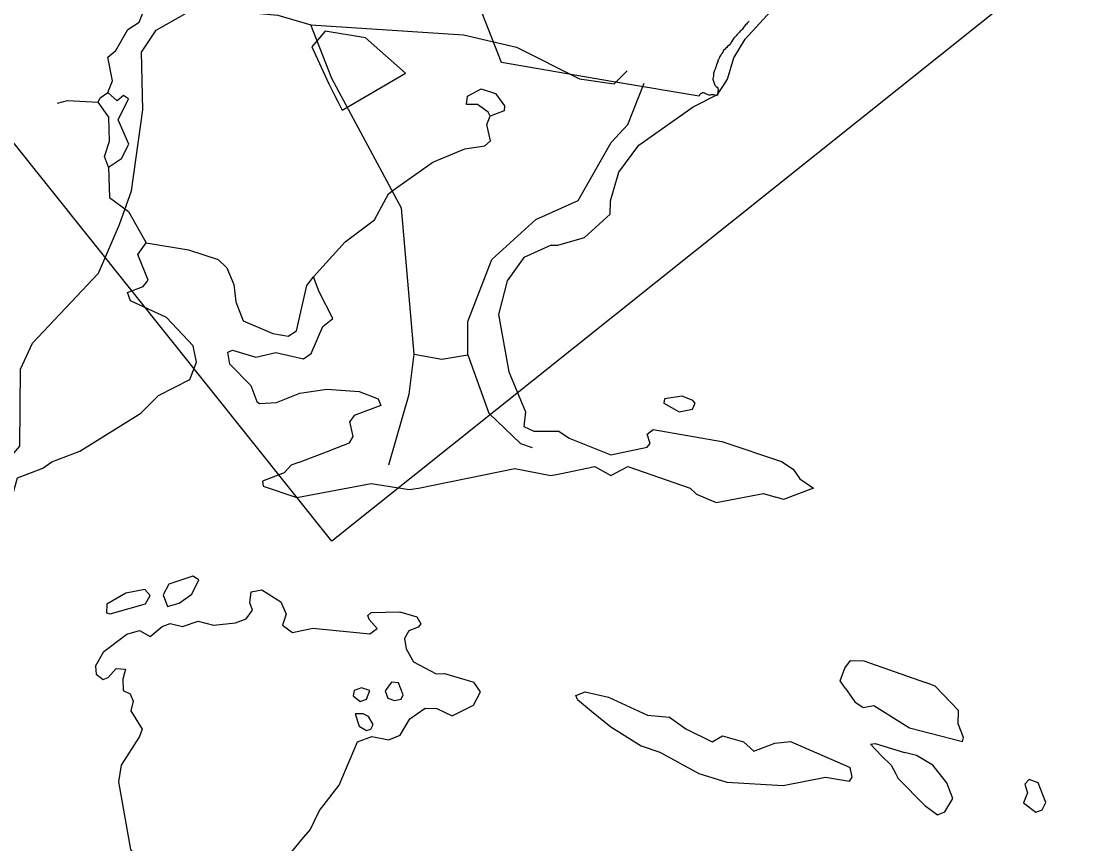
# Model space of a CAD drawing. Extents: x 362852 to 366875, y 5563573 to 5566479.
# Drawn here: x 366131.8 to 366226.5, y 5565810.6 to 5565883.4 of the extents above; entities that cross this region are included whole.
import ezdxf

# ---------------------------------------------------------------- set-up
doc = ezdxf.new("R2010")
doc.units = 0
doc.layers.add('Niveau 63', color=7, linetype='Continuous')

msp = doc.modelspace()

# ---------------------------------------------------------------- linework, layer by layer
at = {"layer": 'Niveau 63'}
for p, q in [((366140.549, 5565865.429), (366141.61, 5565868.409)), ((366158.866, 5565845.311), (366159.848, 5565845.686)), ((366156.387, 5565844.363), (366158.866, 5565845.311)), ((366181.098, 5565823.361), (366182.348, 5565822.338)), ((366182.348, 5565822.338), (366184.054, 5565820.958))]:
    msp.add_line(p, q, dxfattribs=at)
for points in [[(366281.032, 5565934.551), (366159.335, 5565837.378), (366109.307, 5565900.032)], [(366139.499, 5565877.144), (366139.913, 5565878.163), (366139.492, 5565880.251), (366140.223, 5565880.853), (366141.282, 5565882.709), (366142.272, 5565883.353), (366142.57, 5565884.112), (366142.53, 5565884.633), (366140.216, 5565885.783), (366139.988, 5565886.66), (366141.007, 5565889.037), (366142.378, 5565889.937), (366143.968, 5565892.366), (366144.243, 5565894.456), (366146.289, 5565895.832), (366146.741, 5565896.752), (366147.6, 5565899.974), (366148.272, 5565909.561), (366148.826, 5565911.762), (366150.54, 5565914.986), (366151.624, 5565915.941), (366152.953, 5565917.79)], [(366174.041, 5565880.627), (366169.61, 5565891.951)], [(366193.986, 5565877.673), (366194.385, 5565878.311), (366194.954, 5565880.192), (366195.972, 5565881.868), (366198.846, 5565885.005), (366202.159, 5565887.558), (366205.823, 5565890.03)], [(366141.61, 5565868.409), (366142.608, 5565875.602), (366142.481, 5565880.699), (366143.775, 5565882.642), (366146.636, 5565884.275), (366149.466, 5565884.446), (366154.574, 5565883.989), (366157.481, 5565883.117)], [(366196.325, 5565883.456), (366196.261, 5565883.388), (366196.152, 5565883.275), (366196.08, 5565883.195), (366196.003, 5565883.112), (366195.935, 5565883.05)], [(366157.481, 5565883.117), (366171.009, 5565882.232), (366175.716, 5565881.142), (366181.292, 5565878.339), (366184.353, 5565877.906), (366185.524, 5565879.049)], [(366166.651, 5565853.969), (366165.515, 5565866.887), (366159.352, 5565878.363), (366157.481, 5565883.117)], [(366158.753, 5565882.577), (366157.563, 5565881.184)], [(366162.327, 5565881.985), (366158.753, 5565882.577)], [(366195.935, 5565883.05), (366195.886, 5565882.99), (366195.763, 5565882.809), (366195.692, 5565882.712), (366195.619, 5565882.632), (366195.535, 5565882.557), (366195.452, 5565882.474), (366195.262, 5565882.272), (366195.165, 5565882.165), (366195.085, 5565882.069), (366195.038, 5565882.015), (366194.972, 5565881.934), (366194.903, 5565881.858), (366194.84, 5565881.781), (366194.745, 5565881.616), (366194.694, 5565881.534), (366194.654, 5565881.462), (366194.582, 5565881.364), (366194.386, 5565881.202), (366194.332, 5565881.131), (366194.262, 5565881.054), (366194.193, 5565880.971), (366194.114, 5565880.906), (366194.046, 5565880.869), (366194.023, 5565880.791), (366193.99, 5565880.712), (366193.923, 5565880.617), (366193.88, 5565880.548), (366193.83, 5565880.481), (366193.791, 5565880.409), (366193.734, 5565880.323), (366193.69, 5565880.234), (366193.654, 5565880.165), (366193.607, 5565880.061), (366193.557, 5565879.954), (366193.529, 5565879.859), (366193.491, 5565879.761), (366193.459, 5565879.67), (366193.427, 5565879.589), (366193.406, 5565879.494), (366193.373, 5565879.381), (366193.341, 5565879.283), (366193.303, 5565879.185), (366193.254, 5565879.092), (366193.217, 5565879.009), (366193.215, 5565879.003), (366193.172, 5565878.814), (366193.161, 5565878.739), (366193.155, 5565878.649), (366193.157, 5565878.558), (366193.138, 5565878.477), (366193.107, 5565878.386)], [(366165.87, 5565878.841), (366162.327, 5565881.985)], [(366157.563, 5565881.184), (366159.07, 5565877.893)], [(366174.366, 5565879.795), (366174.041, 5565880.627)], [(366184.29, 5565878.063), (366174.366, 5565879.795)], [(366160.258, 5565875.566), (366165.87, 5565878.841)], [(366159.07, 5565877.893), (366159.587, 5565876.881)], [(366171.392, 5565853.908), (366171.388, 5565856.859), (366173.526, 5565862.338), (366177.43, 5565865.869), (366181.176, 5565867.572), (366184.088, 5565872.71), (366185.575, 5565874.294), (366187.012, 5565877.957)], [(366191.899, 5565876.805), (366184.29, 5565878.063)], [(366193.107, 5565878.386), (366193.091, 5565878.3), (366193.128, 5565878.232), (366193.169, 5565878.141), (366193.196, 5565878.051), (366193.228, 5565877.972), (366193.241, 5565877.884), (366193.271, 5565877.79), (366193.332, 5565877.716), (366193.41, 5565877.661), (366193.483, 5565877.595), (366193.529, 5565877.522), (366193.559, 5565877.422), (366193.562, 5565877.345), (366193.553, 5565877.252), (366193.547, 5565877.162), (366193.549, 5565877.078), (366193.533, 5565876.986), (366193.504, 5565876.909), (366193.437, 5565876.854), (366193.355, 5565876.865), (366193.268, 5565876.899), (366193.188, 5565876.926), (366193.106, 5565876.937), (366193.023, 5565876.934), (366192.938, 5565876.917), (366192.85, 5565876.91), (366192.782, 5565876.907), (366192.687, 5565876.934), (366192.615, 5565876.967), (366192.538, 5565876.996), (366192.45, 5565877.015), (366192.368, 5565877.06), (366192.281, 5565877.094), (366192.187, 5565877.088), (366192.104, 5565877.053), (366192.016, 5565877.007), (366191.942, 5565876.953), (366191.906, 5565876.884), (366191.899, 5565876.805)], [(366138.649, 5565876.287), (366138.82, 5565876.673), (366139.499, 5565877.144)], [(366139.566, 5565870.524), (366140.723, 5565871.286), (366141.364, 5565872.551), (366140.431, 5565874.714), (366141.332, 5565876.559), (366140.89, 5565876.875), (366140.325, 5565876.391), (366139.499, 5565877.144)], [(366159.587, 5565876.881), (366159.865, 5565876.338)], [(366173.385, 5565875.044), (366173.191, 5565875.404), (366172.247, 5565876.059), (366171.28, 5565876.065), (366171.372, 5565876.798), (366172.564, 5565877.466), (366173.852, 5565877.046), (366174.645, 5565875.959), (366174.6, 5565875.511), (366173.385, 5565875.044)], [(366191.354, 5565875.863), (366193.507, 5565876.958), (366193.986, 5565877.673)], [(366135.04, 5565876.189), (366135.917, 5565876.417), (366138.649, 5565876.287)], [(366139.566, 5565870.524), (366139.209, 5565871.461), (366139.656, 5565872.808), (366139.596, 5565874.932), (366138.649, 5565876.287)], [(366159.865, 5565876.338), (366160.258, 5565875.566)], [(366157.713, 5565860.794), (366160.542, 5565863.911), (366163.118, 5565865.865), (366164.381, 5565868.169), (366164.794, 5565868.487), (366168.3, 5565870.958), (366171.116, 5565872.144), (366172.898, 5565872.395), (366173.416, 5565872.86), (366173.084, 5565874.291), (366173.385, 5565875.044)], [(366181.732, 5565864.302), (366184.003, 5565866.346), (366184.03, 5565867.541), (366184.777, 5565870.076), (366186.541, 5565872.47), (366191.354, 5565875.863)], [(366139.566, 5565870.524), (366139.638, 5565867.819), (366141.34, 5565866.593), (366142.887, 5565863.805)], [(366127.409, 5565840.78), (366131.707, 5565845.804), (366131.775, 5565852.637), (366132.832, 5565854.915), (366138.662, 5565861.118), (366140.549, 5565865.429)], [(366133.742, 5565843.848), (366134.542, 5565844.418), (366137.024, 5565845.367), (366142.44, 5565848.728), (366143.987, 5565850.287), (366146.762, 5565851.721), (366147.359, 5565853.239), (366147.075, 5565854.684), (366144.713, 5565857.215), (366141.525, 5565858.676), (366141.24, 5565859.42), (366142.645, 5565859.96), (366143.082, 5565860.499), (366142.157, 5565862.775), (366142.887, 5565863.805)], [(366142.887, 5565863.805), (366146.655, 5565863.209), (366149.291, 5565862.345), (366150.055, 5565861.614), (366150.674, 5565860.134), (366150.837, 5565858.59), (366151.479, 5565856.908), (366154.113, 5565855.771), (366155.487, 5565855.544), (366156.208, 5565856.033), (366157.141, 5565860.041), (366157.713, 5565860.794)], [(366178.784, 5565863.598), (366176.357, 5565862.509), (366174.893, 5565860.453), (366174.106, 5565857.466), (366175.025, 5565852.405), (366176.494, 5565848.841), (366176.347, 5565847.548), (366177.251, 5565847.147), (366179.455, 5565847.129), (366180.384, 5565846.521), (366184.065, 5565845.032), (366187.285, 5565845.728), (366187.538, 5565846.04), (366187.281, 5565846.856), (366187.819, 5565847.275), (366193.901, 5565846.224), (366199.193, 5565844.443), (366200.209, 5565843.757), (366200.8, 5565842.912), (366202.025, 5565842.096), (366199.356, 5565841.075), (366198.681, 5565841.299)], [(366178.784, 5565863.598), (366179.369, 5565863.608), (366181.732, 5565864.302)], [(366152.174, 5565851.167), (366150.315, 5565853.082), (366150.125, 5565854.137), (366150.546, 5565854.296), (366152.602, 5565853.689), (366154.375, 5565854.1), (366156.84, 5565853.544), (366157.518, 5565854.015), (366158.538, 5565856.392), (366159.442, 5565857.11), (366158.216, 5565859.482), (366157.713, 5565860.794)], [(366164.402, 5565844.157), (366166.186, 5565850.417), (366166.651, 5565853.969)], [(366166.651, 5565853.969), (366169.08, 5565853.507), (366171.392, 5565853.908)], [(366171.392, 5565853.908), (366173.268, 5565848.728), (366176.061, 5565846.045), (366177.106, 5565845.698)], [(366152.174, 5565851.167), (366152.712, 5565849.762), (366152.941, 5565849.586)], [(366152.941, 5565849.586), (366154.458, 5565849.684), (366156.5, 5565850.515), (366158.894, 5565850.841), (366161.756, 5565850.651), (366163.445, 5565850.012), (366163.681, 5565849.404), (366161.34, 5565848.508), (366160.951, 5565847.983)], [(366191.335, 5565849.853), (366190.383, 5565850.239), (366188.807, 5565850.013), (366188.746, 5565849.613), (366190.108, 5565848.849), (366191.305, 5565849.091), (366191.534, 5565849.61), (366191.335, 5565849.853)], [(366159.848, 5565845.686), (366160.922, 5565846.099), (366161.249, 5565846.653), (366160.951, 5565847.983)], [(366123.347, 5565836.972), (366125.166, 5565835.578), (366125.689, 5565835.616), (366126.712, 5565836.865), (366126.914, 5565837.318), (366127.535, 5565837.934), (366128.049, 5565838.132), (366128.905, 5565839.957), (366131.086, 5565841.54), (366131.499, 5565842.987), (366133.742, 5565843.848)], [(366156.387, 5565844.363), (366155.733, 5565844.113), (366155.127, 5565843.449), (366153.209, 5565842.718), (366153.278, 5565842.258), (366156.24, 5565841.246), (366162.841, 5565842.489), (366166.208, 5565841.954), (366167.012, 5565842.098)], [(366167.012, 5565842.098), (366175.573, 5565843.824), (366178.753, 5565843.217), (366179.557, 5565843.361), (366182.636, 5565844.004), (366184.066, 5565843.209), (366185.584, 5565844.007), (366191.087, 5565842.092), (366191.666, 5565841.561), (366193.394, 5565840.83), (366197.59, 5565841.628), (366198.681, 5565841.299)], [(366144.907, 5565833.59), (366144.411, 5565832.646), (366144.802, 5565831.62), (366145.82, 5565831.901), (366146.957, 5565832.71), (366147.555, 5565833.956), (366147.047, 5565834.299), (366144.907, 5565833.59)], [(366141.092, 5565832.772), (366139.421, 5565831.812), (366139.391, 5565831.051), (366139.697, 5565830.95), (366142.845, 5565831.833), (366143.257, 5565832.579), (366142.787, 5565833.101), (366141.092, 5565832.772)], [(366141.185, 5565829.164), (366142.297, 5565829.478), (366143.255, 5565828.938), (366144.312, 5565829.821), (366145.012, 5565830.09), (366146.132, 5565829.822), (366147.507, 5565830.295), (366148.868, 5565829.959), (366150.826, 5565830.169), (366151.762, 5565830.525), (366152.329, 5565831.282), (366152.081, 5565831.939), (366152.197, 5565832.893), (366153.14, 5565833.094), (366154.836, 5565832.023), (366155.31, 5565830.918), (366154.988, 5565829.938), (366155.874, 5565829.312), (366157.664, 5565829.675), (366162.726, 5565829.199), (366163.356, 5565829.656), (366162.668, 5565830.467), (366162.542, 5565830.794), (366162.818, 5565831.061), (366165.365, 5565831.125), (366166.875, 5565830.683), (366167.221, 5565830.06), (366167.01, 5565829.767), (366166.169, 5565829.445), (366165.787, 5565828.766), (366165.922, 5565827.85), (366166.576, 5565826.705), (366168.587, 5565825.651), (366169.33, 5565825.672), (366171.93, 5565824.895)], [(366138.408, 5565826.328), (366139.146, 5565827.628), (366141.185, 5565829.164)], [(366204.846, 5565824.353), (366204.373, 5565825.03), (366204.8, 5565826.157), (366205.293, 5565826.829)], [(366205.293, 5565826.829), (366206.483, 5565826.802), (366211.938, 5565824.873)], [(366138.408, 5565826.328), (366138.472, 5565825.601), (366139.081, 5565825.137), (366139.547, 5565825.32), (366140.256, 5565826.124), (366141.083, 5565826.066), (366140.839, 5565825.167), (366140.848, 5565824.156), (366141.496, 5565823.866), (366141.747, 5565823.21), (366141.531, 5565822.377), (366142.535, 5565820.726), (366142.296, 5565820.095), (366140.695, 5565817.552), (366140.458, 5565816.071), (366141.512, 5565810.093), (366142.251, 5565809.141), (366143.828, 5565808.243), (366144.13, 5565807.875), (366149.204, 5565805.688), (366151.433, 5565805.74), (366152.989, 5565806.439), (366156.677, 5565810.96)], [(366156.677, 5565810.96), (366157.414, 5565811.836), (366158.259, 5565813.549), (366159.984, 5565815.768), (366161.622, 5565819.612), (366162.885, 5565820.093), (366164.387, 5565819.81), (366165.415, 5565820.205), (366166.256, 5565821.649), (366167.61, 5565822.597), (366168.643, 5565822.565), (366170.018, 5565821.909), (366171.91, 5565822.852), (366172.524, 5565824.051), (366171.93, 5565824.895)], [(366164.642, 5565824.892), (366164.07, 5565824.14), (366164.321, 5565823.484), (366164.886, 5565823.274), (366165.484, 5565823.391), (366165.657, 5565823.784), (366165.246, 5565824.856), (366164.642, 5565824.892)], [(366210.528, 5565820.846), (366215.228, 5565819.638), (366215.308, 5565819.992), (366214.841, 5565821.209), (366214.87, 5565822.399), (366212.809, 5565824.561), (366211.938, 5565824.873)], [(366161.983, 5565824.413), (366161.328, 5565824.163), (366161.237, 5565823.696), (366161.862, 5565823.185), (366162.422, 5565823.401), (366162.724, 5565824.162), (366161.983, 5565824.413)], [(366181.098, 5565823.361), (366180.953, 5565823.735), (366181.795, 5565824.057), (366183.862, 5565823.564), (366187.305, 5565821.987), (366189.248, 5565821.817), (366190.72, 5565820.773), (366193.038, 5565819.624), (366193.965, 5565820.139), (366195.828, 5565819.615), (366196.735, 5565818.782), (366198.606, 5565819.499), (366199.993, 5565819.657), (366205.278, 5565817.336)], [(366204.846, 5565824.353), (366205.671, 5565823.171), (366206.41, 5565822.647), (366207.352, 5565822.849), (366210.528, 5565820.846)], [(366162.584, 5565821.857), (366162.117, 5565822.102), (366161.418, 5565822.106), (366161.782, 5565821.014), (366162.42, 5565820.611), (366162.794, 5565820.755), (366163.012, 5565821.16), (366162.584, 5565821.857)], [(366184.054, 5565820.958), (366186.745, 5565819.253), (366188.401, 5565818.703), (366191.86, 5565816.812), (366194.349, 5565816.049), (366199.342, 5565815.761), (366203.081, 5565816.494), (366205.203, 5565816.127)], [(366208.038, 5565818.39), (366207.057, 5565819.41), (366207.469, 5565819.462), (366210.069, 5565818.685)], [(366208.038, 5565818.39), (366208.897, 5565817.542), (366209.298, 5565816.78)], [(366209.298, 5565816.78), (366209.505, 5565816.377), (366211.876, 5565813.965), (366212.99, 5565813.157), (366213.645, 5565813.407), (366214.369, 5565814.593), (366213.834, 5565815.999), (366212.591, 5565817.561), (366211.146, 5565818.4), (366210.069, 5565818.685)], [(366205.203, 5565816.127), (366205.444, 5565816.488), (366205.278, 5565817.336)], [(366220.749, 5565815.859), (366220.99, 5565815.09), (366220.633, 5565814.204), (366221.7, 5565813.377), (366222.261, 5565813.593), (366222.594, 5565814.258), (366221.932, 5565815.986), (366221.127, 5565816.271), (366220.749, 5565815.859)]]:
    msp.add_lwpolyline(points, dxfattribs=at)

doc.saveas('drawing.dxf')
